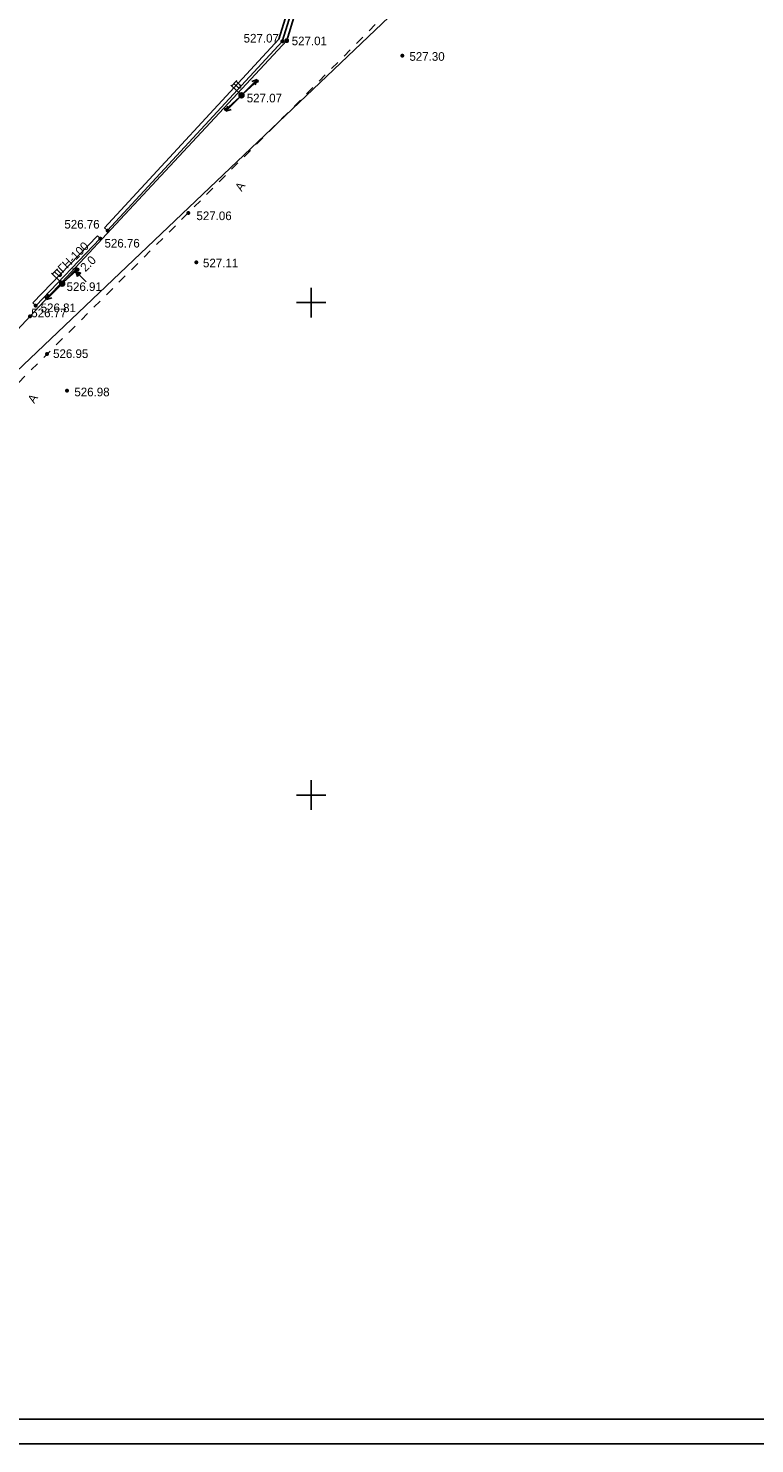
# Model space of a CAD drawing. Header units: millimetres. Extents: x -1999051 to 910003, y -179169 to 459591.
# Tile 364 of 656: x -1776276 to -1702509, y -179169 to -35450. Entities that reach past the tile are written whole.
import ezdxf

# ---------------------------------------------------------------- set-up
doc = ezdxf.new("R2010")
doc.units = ezdxf.units.MM
doc.linetypes.add('Д_ТРОТ_ТРУБА', pattern=[3, 1.5, -1.5])
doc.linetypes.add('ДОРОГИ_СТРОЯЩ', pattern=[9, 8, -1])
for name, color, linetype in [('(001) Сетка', 92, 'Continuous'), ('(004) Точки рельефа', 7, 'Continuous'), ('(004a) Точки рельефа (отк.)', 7, 'Continuous'), ('(013) Газ', 30, 'ИК_Газопровод -------г--------'), ('(022) Возд. Линии', 7, 'Continuous'), ('(025) Дорога', 7, 'Continuous'), ('(040) Ограда', 7, 'Continuous')]:
    doc.layers.add(name, color=color, linetype=linetype)
doc.styles.add('BM-431', font='txt')
doc.styles.add('D-431', font='txt')
doc.styles.get("Standard").update_dxf_attribs({"font": 'isocpeui.ttf'})
doc.linetypes.add('GAZ_VOZDUSH', pattern='A,1,-2,["~",Standard,S=3,R=0,X=-1.5,Y=-1.5],-1,10', length=14)
doc.linetypes.add('ИК_Газопровод -------г--------', pattern='A,9,-0.6,["Г",Standard,S=1.2,R=0,X=0,Y=-0.6],-1.2', length=10.8)
doc.linetypes.add('ОГРАДА_БЕТ', pattern='A,4,["|",Standard,S=0.8,R=0,X=0,Y=-0.8],4', length=8)

# ---------------------------------------------------------------- blocks, each defined once
blk = doc.blocks.new('A11111111111')
blk.add_lwpolyline([(-186450, -2503181), (654550, -2503181), (654550, -1909181), (-186450, -1909181)], close=True)
blk.add_lwpolyline([(649550, -2498181), (-166450, -2498181), (-166450, -1914181), (649550, -1914181), (649550, -2498181)])
blk = doc.blocks.new('Setka')
at = {"layer": '(001) Сетка'}
for p, q in [((0, 1.5), (0, -1.5)), ((-1.5, 0), (1.5, 0))]:
    blk.add_line(p, q, dxfattribs=at)
blk = doc.blocks.new('f-flat-7-flat-1')
at = {"layer": '(022) Возд. Линии'}
for points in [[(-1, 0.98), (-0.47, 1.52)], [(-0.18, 0.18), (-1.07, 1.05)]]:
    blk.add_lwpolyline(points, dxfattribs=at)
blk.add_lwpolyline([(-0.12, 0.8), (-0.12, 0.8, 0.414214), (-0.13, 1.03), (-0.54, 1.44), (-0.77, 1.21), (-0.35, 0.8, 0.414214)], format="xyb", close=True, dxfattribs=at)
blk.add_circle((0, 0), 0.25, dxfattribs=at)
blk = doc.blocks.new('S1-flat-8-flat-1')
at = {"layer": '(022) Возд. Линии'}
for p, q in [((0, 0), (-1.4, -1.43)), ((-1.4, -1.43), (-1.23, -0.9)), ((-1.4, -1.43), (-0.87, -1.25))]:
    blk.add_line(p, q, dxfattribs=at)
blk = doc.blocks.new('S2-flat-8-flat-1')
at = {"layer": '(022) Возд. Линии'}
for p, q in [((0, 0), (1.4, 1.43)), ((1.4, 1.43), (0.87, 1.25)), ((1.4, 1.43), (1.23, 0.9))]:
    blk.add_line(p, q, dxfattribs=at)
blk = doc.blocks.new('s3-flat-13-flat-1')
at = {"layer": '(022) Возд. Линии'}
h = blk.add_hatch(dxfattribs=at)
h.set_pattern_fill('ACET-2D-ACET-2D-ANSI31', color=256, scale=0.01, angle=42.107, style=0)
h.set_pattern_definition([(87.10704536, (-32343.111473, -79671.210726), (-0.031709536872, 0.001602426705), [])])
edge = h.paths.add_edge_path()
edge.add_arc((1.41, 1.27), 0.1, 0, 360)
blk.add_lwpolyline([(0, 0), (1.48, 1.34)], dxfattribs=at)
blk.add_circle((1.41, 1.27), 0.1, dxfattribs=at)
blk = doc.blocks.new('s4-flat-13-flat-1')
at = {"layer": '(022) Возд. Линии'}
h = blk.add_hatch(dxfattribs=at)
h.set_pattern_fill('ACET-2D-ACET-2D-ANSI31', color=256, scale=0.01, angle=222.107, style=0)
h.set_pattern_definition([(267.10704536, (-32342.741527, -79670.87637), (0.031709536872, -0.001602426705), [])])
edge = h.paths.add_edge_path()
edge.add_arc((-1.41, -1.27), 0.1, 0, 360)
blk.add_lwpolyline([(0, 0), (-1.48, -1.34)], dxfattribs=at)
blk.add_circle((-1.41, -1.27), 0.1, dxfattribs=at)
blk = doc.blocks.new('prov-s-flat-10-flat-1')
at = {"layer": '(022) Возд. Линии'}
for name, p in [('s3-flat-13-flat-1', (0.18, 0.17)), ('s4-flat-13-flat-1', (-0.19, -0.17))]:
    blk.add_blockref(name, p, dxfattribs=at)
blk = doc.blocks.new('s3-flat-15')
at = {"layer": '(022) Возд. Линии'}
h = blk.add_hatch(dxfattribs=at)
h.set_pattern_fill('ACET-2D-ANSI31', color=256, scale=0.01, angle=42.107, style=0)
h.set_pattern_definition([(87.10704536, (-32324.896473, -79652.092726), (-0.031709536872, 0.001602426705), [])])
edge = h.paths.add_edge_path()
edge.add_arc((1.41, 1.27), 0.1, 0, 360)
blk.add_lwpolyline([(0, 0), (1.48, 1.34)], dxfattribs=at)
blk.add_circle((1.41, 1.27), 0.1, dxfattribs=at)
blk = doc.blocks.new('s4-flat-15')
at = {"layer": '(022) Возд. Линии'}
h = blk.add_hatch(dxfattribs=at)
h.set_pattern_fill('ACET-2D-ANSI31', color=256, scale=0.01, angle=222.107, style=0)
h.set_pattern_definition([(267.10704536, (-32324.526527, -79651.75837), (0.031709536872, -0.001602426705), [])])
edge = h.paths.add_edge_path()
edge.add_arc((-1.41, -1.27), 0.1, 0, 360)
blk.add_lwpolyline([(0, 0), (-1.48, -1.34)], dxfattribs=at)
blk.add_circle((-1.41, -1.27), 0.1, dxfattribs=at)
blk = doc.blocks.new('prov-s-flat-11')
at = {"layer": '(022) Возд. Линии'}
for name, p in [('s3-flat-15', (0.18, 0.17)), ('s4-flat-15', (-0.19, -0.17))]:
    blk.add_blockref(name, p, dxfattribs=at)
blk = doc.blocks.new('S2-flat-10')
at = {"layer": '(022) Возд. Линии'}
for p, q in [((0, 0), (1.4, 1.43)), ((1.4, 1.43), (0.87, 1.25)), ((1.4, 1.43), (1.23, 0.9))]:
    blk.add_line(p, q, dxfattribs=at)
blk = doc.blocks.new('S1-flat-10')
at = {"layer": '(022) Возд. Линии'}
for p, q in [((0, 0), (-1.4, -1.43)), ((-1.4, -1.43), (-1.23, -0.9)), ((-1.4, -1.43), (-0.87, -1.25))]:
    blk.add_line(p, q, dxfattribs=at)
blk = doc.blocks.new('f-flat-9')
at = {"layer": '(022) Возд. Линии'}
for points in [[(-1, 0.98), (-0.47, 1.52)], [(-0.18, 0.18), (-1.07, 1.05)]]:
    blk.add_lwpolyline(points, dxfattribs=at)
blk.add_lwpolyline([(-0.12, 0.8), (-0.12, 0.8, 0.414214), (-0.13, 1.03), (-0.54, 1.44), (-0.77, 1.21), (-0.35, 0.8, 0.414214)], format="xyb", close=True, dxfattribs=at)
blk.add_circle((0, 0), 0.25, dxfattribs=at)
blk = doc.blocks.new('wef-flat-6')
at = {"layer": '(025) Дорога', "linetype": 'Д_ТРОТ_ТРУБА'}
blk.add_hatch(color=0, dxfattribs=at).paths.add_polyline_path([(-1754815.99, -1398303.21), (-1754815.63, -1398302.86), (-1754816.16, -1398302.68)])
at = {"layer": '(022) Возд. Линии', "color": 0}
for points in [[(-1754816.16, -1398302.68), (-1754815.99, -1398303.21)], [(-1754815.11, -1398303.75), (-1754815.81, -1398303.04)]]:
    blk.add_lwpolyline(points, dxfattribs=at)
at = {"layer": '(025) Дорога', "color": 0, "linetype": 'Д_ТРОТ_ТРУБА'}
blk.add_lwpolyline([(-1754815.99, -1398303.21), (-1754815.63, -1398302.86), (-1754816.16, -1398302.68), (-1754815.99, -1398303.21)], close=True, dxfattribs=at)
blk.add_lwpolyline([(-1754815.99, -1398303.21), (-1754815.63, -1398302.86)], dxfattribs=at)
blk = doc.blocks.new('A$C05d28b1e')
at = {"layer": '(013) Газ', "linetype": 'ByBlock'}
h = blk.add_hatch(color=0, dxfattribs=at)
edge = h.paths.add_edge_path()
edge.add_arc((31852, -35564), 250, 0, 360)
at = {"layer": '(004) Точки рельефа', "color": 7, "linetype": 'ByBlock', "lineweight": -2}
for p in [(31852, -35564), (43609, -37106), (27262, -41125), (21855, -53057), (12914, -55667), (13656, -54857), (22677, -58069), (9047, -60243), (6362, -62481), (7525, -67385), (9544, -71105)]:
    blk.add_point(p, dxfattribs=at)
at = {"layer": '(004a) Точки рельефа (отк.)', "color": 7, "linetype": 'ByBlock', "lineweight": -2}
for p in [(31392, -35637), (5788, -63569)]:
    blk.add_point(p, dxfattribs=at)
at = {"layer": '(013) Газ', "linetype": 'GAZ_VOZDUSH', "ltscale": 600, "flags": 128}
blk.add_lwpolyline([(139039, 153682), (138885, 152734), (135454, 145357), (130316, 142546), (115842, 109039), (104824, 79051), (99727, 68744), (82201, 34139), (52809, 3628), (56082, -3749), (32593, -24350), (33828, -29046), (31852, -35564), (-6995, -77251), (-10648, -79274), (-22017, -90450), (-29954, -94459), (-74554, -132816), (-76953, -135094)], dxfattribs=at)
at = {"layer": '(025) Дорога', "linetype": 'Д_ТРОТ_ТРУБА', "ltscale": 600, "flags": 128}
blk.add_lwpolyline([(150815, 142076), (135921, 113311), (125552, 93370), (117383, 77821), (104208, 56333), (99627, 49152), (88708, 25275), (72217, 300), (60109, -13961), (40976, -33812), (21855, -53057), (7525, -67385), (-21145, -96032), (-41237, -115998), (-56020, -131074), (-73097, -148290), (-76079, -151266)], dxfattribs=at)
at = {"layer": '(040) Ограда', "linetype": 'ОГРАДА_БЕТ', "ltscale": 600, "flags": 128}
for points in [[(13362, -54586), (31037, -35432), (33051, -28987), (32818, -27483)], [(6074, -62204), (12626, -55390)]]:
    blk.add_lwpolyline(points, dxfattribs=at)
at = {"layer": '(040) Ограда', "ltscale": 600}
for points in [[(13656, -54857), (31392, -35637), (33461, -29018), (33213, -27422)], [(13656, -54857), (13362, -54586)], [(6362, -62481), (12914, -55667)], [(12626, -55390), (12914, -55667)], [(6074, -62204), (6362, -62481)]]:
    blk.add_lwpolyline(points, dxfattribs=at)
at = {"layer": '(001) Сетка', "xscale": 1000, "yscale": 1000, "zscale": 1000}
for p in [(34335, -62169), (34335, -112169)]:
    blk.add_blockref('Setka', p, dxfattribs=at)
at = {"layer": '(022) Возд. Линии', "xscale": 1000, "yscale": 1000, "zscale": 1000}
for name, p in [('prov-s-flat-10-flat-1', (27262, -41125)), ('f-flat-7-flat-1', (27262, -41125)), ('S2-flat-8-flat-1', (27435, -40949)), ('S1-flat-8-flat-1', (27086, -41305)), ('prov-s-flat-11', (9047, -60243)), ('f-flat-9', (9047, -60243)), ('S2-flat-10', (9220, -60067)), ('wef-flat-6', (1754826587, 1398243683)), ('S1-flat-10', (8871, -60423))]:
    blk.add_blockref(name, p, dxfattribs=at)
at = {"layer": '(004) Точки рельефа', "linetype": 'ByBlock', "char_height": 875, "attachment_point": 4, "style": 'D-431'}
for s, insert in [('527.01', (32360, -35600)), ('527.30', (44313, -37179)), ('527.07', (27794, -41403)), ('527.06', (22685, -53358)), ('526.76', (9273, -54215)), ('526.76', (13347, -56143)), ('527.11', (23349, -58152)), ('526.91', (9498, -60554)), ('526.81', (6867, -62702)), ('526.95', (8126, -67358)), ('526.98', (10286, -71246))]:
    blk.add_mtext(s, dxfattribs=dict(at, insert=insert))
at = {"layer": '(004a) Точки рельефа (отк.)', "linetype": 'ByBlock', "char_height": 875, "attachment_point": 4, "style": 'D-431'}
for s, insert in [('527.07', (27477, -35325)), ('526.77', (5913, -63219))]:
    blk.add_mtext(s, dxfattribs=dict(at, insert=insert))
at = {"layer": '(013) Газ', "color": 0, "linetype": 'Continuous', "style": 'BM-431'}
for s, p in [('ГН-100', (9109, -59212)), ('2.0', (11409, -59089))]:
    blk.add_text(s, height=875, rotation=44.50884, dxfattribs=at).set_placement(p)
at = {"layer": '(025) Дорога', "linetype": 'ДОРОГИ_СТРОЯЩ', "style": 'BM-431'}
for p in [(27275, -50937), (6214, -72465)]:
    blk.add_text('A', height=875, rotation=57.47377, dxfattribs=at).set_placement(p)

msp = doc.modelspace()

# ---------------------------------------------------------------- linework, layer by layer
msp.add_lwpolyline([(-1868643.41, -157023.61), (-1729151.25, -24270.45)])

# ---------------------------------------------------------------- block references
at = {"xscale": 0.5, "yscale": 0.5, "zscale": 0.5}
msp.add_blockref('A11111111111', (-1902886, 1072421.39), dxfattribs=at)

# ---------------------------------------------------------------- next in the draw order: block references
at = {"color": 5, "lineweight": 50}
msp.add_blockref('A$C05d28b1e', (-1781886.09, -1136.91), dxfattribs=at)

doc.saveas('drawing.dxf')
